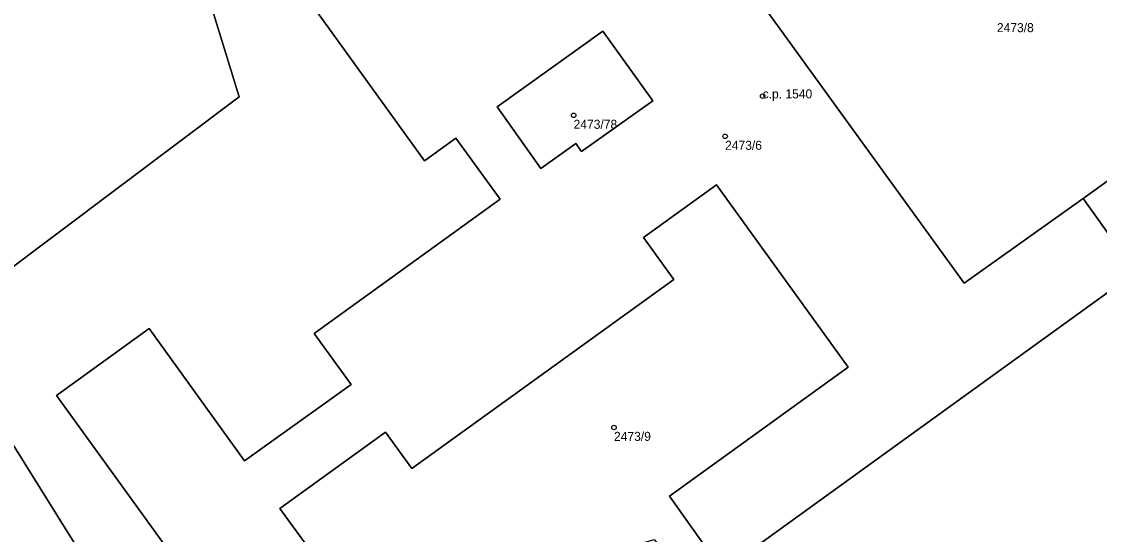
# Model space of a CAD drawing. Extents: x -878211 to -870363, y -1058464 to -1052522.
# Drawn here: x -874079.7 to -873960.2, y -1055781.8 to -1055725 of the extents above; entities that cross this region are included whole.
import ezdxf

# ---------------------------------------------------------------- set-up
doc = ezdxf.new("R2010")
doc.units = 0
for name, color, linetype in [('Vrstva 50', 7, 'Continuous'), ('Vrstva 51', 7, 'Continuous'), ('Vrstva 52', 7, 'Continuous')]:
    doc.layers.add(name, color=color, linetype=linetype)

msp = doc.modelspace()

# ---------------------------------------------------------------- linework, layer by layer
at = {"layer": 'Vrstva 50'}
for centre in [(-873997.56, -1055733.26994), (-874018.52, -1055735.39994), (-874001.72, -1055737.72994), (-874014.04, -1055769.98994)]:
    msp.add_circle(centre, 0.25, dxfattribs=at)
at = {"layer": 'Vrstva 51'}
for points in [[(-874089.08, -1055758.46), (-874055.62, -1055733.36), (-874058.58, -1055723.73), (-874057.09, -1055720.31), (-874054.52, -1055718.53), (-874015.67, -1055691.27), (-874013.35, -1055690.84), (-874009.99, -1055688.53), (-874006.78, -1055692.98), (-874003.94, -1055692.16), (-873987.8, -1055680.69), (-873988.96, -1055679.08), (-873978.02, -1055671.16), (-873976.74, -1055672.63), (-873975.92, -1055672.06), (-873974.98, -1055671.54), (-873976.18, -1055669.96), (-873978.43, -1055667.02), (-873981.7, -1055662.41), (-874004.89, -1055661.92), (-874046.49, -1055661.35), (-874057.11, -1055647.06), (-874143.88, -1055710.4)], [(-874047.21, -1055723.6), (-874035.07, -1055740.45), (-874031.59, -1055737.94), (-874026.68, -1055744.69), (-874047.27, -1055759.56), (-874043.18, -1055765.22), (-874055, -1055773.68), (-874065.58, -1055759.04), (-874075.87, -1055766.45), (-874057.78, -1055791.44), (-874047.42, -1055784), (-874051.08, -1055778.98), (-874039.36, -1055770.5), (-874036.45, -1055774.54), (-874007.39, -1055753.6), (-874010.76, -1055748.95), (-874002.66, -1055743.11), (-873988.07, -1055763.29), (-874007.89, -1055777.6), (-874002.01, -1055785.87), (-873956.16, -1055752.78), (-873962.01, -1055744.63), (-873975.21, -1055754.01), (-874000.1, -1055719.65)], [(-873956.16, -1055752.78), (-874002.01, -1055785.87), (-874007.89, -1055777.6), (-873988.07, -1055763.29), (-874002.66, -1055743.11), (-874010.76, -1055748.95), (-874007.39, -1055753.6), (-874036.45, -1055774.54), (-874039.36, -1055770.5), (-874051.08, -1055778.98), (-874047.42, -1055784), (-874057.78, -1055791.44), (-874075.87, -1055766.45), (-874065.58, -1055759.04), (-874055, -1055773.68), (-874043.18, -1055765.22), (-874047.27, -1055759.56), (-874026.68, -1055744.69), (-874031.59, -1055737.94), (-874035.07, -1055740.45), (-874047.21, -1055723.6)], [(-874058.58, -1055723.73), (-874055.62, -1055733.36), (-874089.08, -1055758.46), (-874066.12, -1055795.26), (-874064.01, -1055798.79), (-874057.8, -1055796.84), (-874049.97, -1055794.46), (-874028.88, -1055788.01), (-874009.58, -1055782.39), (-873988.43, -1055807.41), (-873941.29, -1055773.04)]]:
    msp.add_lwpolyline(points, dxfattribs=at)
for points in [[(-873943.66, -1055712.93), (-873974.98, -1055671.54), (-873975.92, -1055672.06), (-873961.66, -1055691.97), (-873967.95, -1055696.53), (-873964.97, -1055700.7), (-873970.77, -1055704.82), (-873973.72, -1055700.65), (-873989.65, -1055712.15), (-874003.94, -1055692.16), (-874006.78, -1055692.98), (-874009.76, -1055695.3), (-874011.91, -1055697.47), (-873997.31, -1055717.63), (-874000.1, -1055719.65), (-873975.21, -1055754.01), (-873962.01, -1055744.63), (-873934.83, -1055725.07)], [(-874018.27, -1055738.53), (-874022.14, -1055741.29), (-874027.01, -1055734.47), (-874015.26, -1055726.07), (-874009.75, -1055733.78), (-874017.63, -1055739.42)], [(-874018.27, -1055738.53), (-874017.63, -1055739.42), (-874009.75, -1055733.78), (-874015.26, -1055726.07), (-874027.01, -1055734.47), (-874022.14, -1055741.29)], [(-873962.01, -1055744.63), (-873956.16, -1055752.78), (-873956, -1055752.64), (-873941.29, -1055773.04), (-873915.9, -1055754.59), (-873915.35, -1055754.21), (-873915.19, -1055753.92), (-873915.27, -1055753.61), (-873927.89, -1055736.26), (-873934.83, -1055725.07)], [(-874089.08, -1055758.46), (-874091.17, -1055755.02), (-874101.7, -1055763.12), (-874107.06, -1055760.97), (-874100.33, -1055768.93), (-874098.02, -1055771.74), (-874084.91, -1055786.98), (-874082.34, -1055785.69), (-874074.24, -1055793.15), (-874081.76, -1055796.04), (-874080.67, -1055799.12), (-874066.12, -1055795.26)]]:
    msp.add_lwpolyline(points, close=True, dxfattribs=at)
at = {"layer": 'Vrstva 52'}
msp.add_lwpolyline([(-874047.21, -1055723.6), (-874035.07, -1055740.45), (-874031.59, -1055737.94), (-874026.68, -1055744.69), (-874047.27, -1055759.56), (-874043.18, -1055765.22), (-874055, -1055773.68), (-874065.58, -1055759.04), (-874075.87, -1055766.45), (-874057.78, -1055791.44), (-874047.42, -1055784), (-874051.08, -1055778.98), (-874039.36, -1055770.5), (-874036.45, -1055774.54), (-874007.39, -1055753.6), (-874010.76, -1055748.95), (-874002.66, -1055743.11), (-873988.07, -1055763.29), (-874007.89, -1055777.6), (-874002.01, -1055785.87), (-873956.16, -1055752.78), (-873962.01, -1055744.63), (-873975.21, -1055754.01), (-874000.1, -1055719.65)], dxfattribs=at)
msp.add_lwpolyline([(-874027.01, -1055734.47), (-874015.26, -1055726.07), (-874009.75, -1055733.78), (-874017.63, -1055739.42), (-874018.27, -1055738.53), (-874022.14, -1055741.29)], close=True, dxfattribs=at)

# ---------------------------------------------------------------- texts
at = {"layer": 'Vrstva 50'}
for s, p in [('2473/8', (-873971.58, -1055726.179)), ('c.p. 1540', (-873997.56, -1055733.52)), ('2473/78', (-874018.52, -1055736.889)), ('2473/6', (-874001.72, -1055739.219)), ('2473/9', (-874014.04, -1055771.479))]:
    msp.add_text(s, height=0.999996, dxfattribs=at).set_placement(p)

doc.saveas('drawing.dxf')
